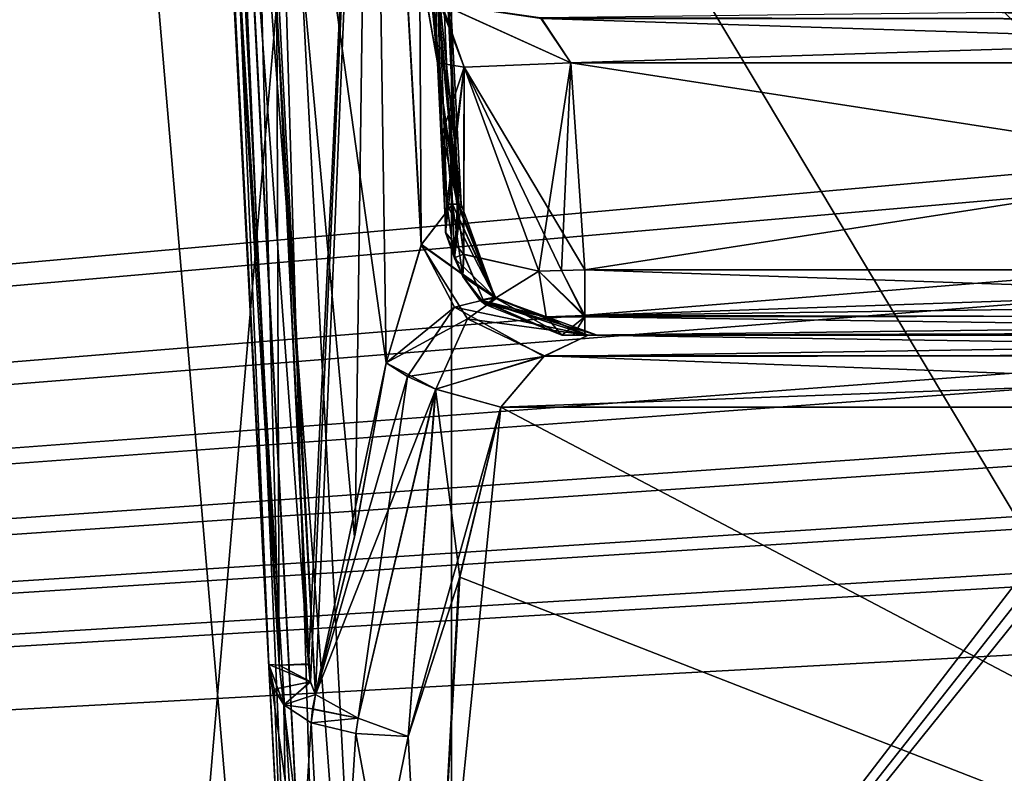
# Model space of a CAD drawing. Header units: inches. Extents: x -9.7 to 9.7, y -2.4 to 4.3.
# Tile 512 of 656: x -2.98 to -2.553, y -1.295 to -0.968. Entities that reach past the tile are written whole.
import ezdxf

# ---------------------------------------------------------------- set-up
doc = ezdxf.new("R2010")
doc.units = ezdxf.units.IN
doc.header["$LTSCALE"] = 101.851852
doc.header["$MEASUREMENT"] = 0
for name, color, linetype in [('231', 7, 'CONTINUOUS'), ('467', 7, 'CONTINUOUS'), ('5783', 7, 'CONTINUOUS'), ('5811', 7, 'CONTINUOUS'), ('5812', 7, 'CONTINUOUS'), ('5813', 7, 'CONTINUOUS'), ('5814', 7, 'CONTINUOUS'), ('5821', 7, 'CONTINUOUS'), ('5822', 7, 'CONTINUOUS'), ('5823', 7, 'CONTINUOUS'), ('5827', 7, 'CONTINUOUS'), ('5828', 7, 'CONTINUOUS'), ('5967', 7, 'CONTINUOUS'), ('5970', 7, 'CONTINUOUS'), ('5982', 7, 'CONTINUOUS'), ('5983', 7, 'CONTINUOUS'), ('5984', 7, 'CONTINUOUS'), ('5985', 7, 'CONTINUOUS'), ('5986', 7, 'CONTINUOUS'), ('5987', 7, 'CONTINUOUS'), ('5988', 7, 'CONTINUOUS'), ('5991', 7, 'CONTINUOUS'), ('5992', 7, 'CONTINUOUS'), ('6847', 7, 'CONTINUOUS'), ('6850', 7, 'CONTINUOUS'), ('6862', 7, 'CONTINUOUS'), ('6863', 7, 'CONTINUOUS'), ('6864', 7, 'CONTINUOUS'), ('6865', 7, 'CONTINUOUS'), ('759', 7, 'CONTINUOUS'), ('777', 7, 'CONTINUOUS'), ('778', 7, 'CONTINUOUS'), ('779', 7, 'CONTINUOUS'), ('780', 7, 'CONTINUOUS'), ('784', 7, 'CONTINUOUS'), ('785', 7, 'CONTINUOUS'), ('786', 7, 'CONTINUOUS'), ('787', 7, 'CONTINUOUS'), ('788', 7, 'CONTINUOUS'), ('789', 7, 'CONTINUOUS'), ('790', 7, 'CONTINUOUS'), ('794', 7, 'CONTINUOUS'), ('795', 7, 'CONTINUOUS'), ('798', 7, 'CONTINUOUS'), ('8370', 7, 'CONTINUOUS'), ('8384', 7, 'CONTINUOUS')]:
    doc.layers.add(name, color=color, linetype=linetype)

msp = doc.modelspace()

# ---------------------------------------------------------------- linework, layer by layer
at = {"layer": '231', "linetype": 'CONTINUOUS'}
for points in [[(-1.89693, -0.63817, -4.57874), (-8.57837, -1.57343, -4.62775), (-1.93722, -0.62134, -4.57786), (-1.89693, -0.63817, -4.57874)], [(-1.93722, -0.62134, -4.57786), (-8.57837, -1.57343, -4.62775), (-2.10307, -0.63817, -4.57874), (-1.93722, -0.62134, -4.57786)], [(-2.87743, -0.63817, -4.57874), (-8.57837, -1.57343, -4.62775), (-2.91772, -0.62134, -4.57786), (-2.87743, -0.63817, -4.57874)], [(-2.91772, -0.62134, -4.57786), (-8.57837, -1.57343, -4.62775), (-3.12257, -0.63817, -4.57874), (-2.91772, -0.62134, -4.57786)], [(8.57837, -1.57343, -4.62775), (-8.57837, -1.57343, -4.62775), (8.52935, -0.63817, -4.57874), (8.57837, -1.57343, -4.62775)], [(5.89693, -0.63817, -4.57874), (-8.57837, -1.57343, -4.62775), (5.12257, -0.63817, -4.57874), (5.89693, -0.63817, -4.57874)], [(-8.57837, -1.57343, -4.62775), (5.89693, -0.63817, -4.57874), (6.10307, -0.63817, -4.57874), (-8.57837, -1.57343, -4.62775)], [(5.12257, -0.63817, -4.57874), (-8.57837, -1.57343, -4.62775), (4.87743, -0.63817, -4.57874), (5.12257, -0.63817, -4.57874)], [(4.87743, -0.63817, -4.57874), (-8.57837, -1.57343, -4.62775), (4.10307, -0.63817, -4.57874), (4.87743, -0.63817, -4.57874)], [(4.10307, -0.63817, -4.57874), (-8.57837, -1.57343, -4.62775), (3.89693, -0.63817, -4.57874), (4.10307, -0.63817, -4.57874)], [(3.89693, -0.63817, -4.57874), (-8.57837, -1.57343, -4.62775), (3.12257, -0.63817, -4.57874), (3.89693, -0.63817, -4.57874)], [(3.12257, -0.63817, -4.57874), (-8.57837, -1.57343, -4.62775), (2.87743, -0.63817, -4.57874), (3.12257, -0.63817, -4.57874)], [(2.87743, -0.63817, -4.57874), (-8.57837, -1.57343, -4.62775), (2.10307, -0.63817, -4.57874), (2.87743, -0.63817, -4.57874)], [(2.10307, -0.63817, -4.57874), (-8.57837, -1.57343, -4.62775), (1.89693, -0.63817, -4.57874), (2.10307, -0.63817, -4.57874)], [(1.89693, -0.63817, -4.57874), (-8.57837, -1.57343, -4.62775), (-1.89693, -0.63817, -4.57874), (1.89693, -0.63817, -4.57874)], [(-2.10307, -0.63817, -4.57874), (-8.57837, -1.57343, -4.62775), (-2.87743, -0.63817, -4.57874), (-2.10307, -0.63817, -4.57874)], [(8.52935, -0.63817, -4.57874), (-8.57837, -1.57343, -4.62775), (7.12257, -0.63817, -4.57874), (8.52935, -0.63817, -4.57874)], [(7.12257, -0.63817, -4.57874), (-8.57837, -1.57343, -4.62775), (6.87743, -0.63817, -4.57874), (7.12257, -0.63817, -4.57874)], [(6.87743, -0.63817, -4.57874), (-8.57837, -1.57343, -4.62775), (6.10307, -0.63817, -4.57874), (6.87743, -0.63817, -4.57874)]]:
    msp.add_3dface(points, dxfattribs=at)
at = {"layer": '467', "linetype": 'CONTINUOUS'}
for points in [[(-8.57837, -1.57343, 4.62775), (8.57837, -1.57343, 4.62775), (-8.52935, -0.63817, 4.57874), (-8.57837, -1.57343, 4.62775)], [(-8.52935, -0.63817, 4.57874), (8.57837, -1.57343, 4.62775), (-7.12257, -0.63817, 4.57874), (-8.52935, -0.63817, 4.57874)], [(-7.12257, -0.63817, 4.57874), (8.57837, -1.57343, 4.62775), (-6.87743, -0.63817, 4.57874), (-7.12257, -0.63817, 4.57874)], [(-6.87743, -0.63817, 4.57874), (8.57837, -1.57343, 4.62775), (-6.10307, -0.63817, 4.57874), (-6.87743, -0.63817, 4.57874)], [(-6.10307, -0.63817, 4.57874), (8.57837, -1.57343, 4.62775), (-5.89693, -0.63817, 4.57874), (-6.10307, -0.63817, 4.57874)], [(-5.89693, -0.63817, 4.57874), (8.57837, -1.57343, 4.62775), (-5.12257, -0.63817, 4.57874), (-5.89693, -0.63817, 4.57874)], [(-5.12257, -0.63817, 4.57874), (8.57837, -1.57343, 4.62775), (-4.87743, -0.63817, 4.57874), (-5.12257, -0.63817, 4.57874)], [(-4.87743, -0.63817, 4.57874), (8.57837, -1.57343, 4.62775), (-4.10307, -0.63817, 4.57874), (-4.87743, -0.63817, 4.57874)], [(8.57837, -1.57343, 4.62775), (-3.89693, -0.63817, 4.57874), (-4.10307, -0.63817, 4.57874), (8.57837, -1.57343, 4.62775)], [(-3.89693, -0.63817, 4.57874), (8.57837, -1.57343, 4.62775), (-3.12257, -0.63817, 4.57874), (-3.89693, -0.63817, 4.57874)], [(-3.12257, -0.63817, 4.57874), (8.57837, -1.57343, 4.62775), (-2.87743, -0.63817, 4.57874), (-3.12257, -0.63817, 4.57874)], [(-2.87743, -0.63817, 4.57874), (8.57837, -1.57343, 4.62775), (-2.10307, -0.63817, 4.57874), (-2.87743, -0.63817, 4.57874)]]:
    msp.add_3dface(points, dxfattribs=at)
at = {"layer": '5783', "linetype": 'CONTINUOUS'}
for points in [[(-2.919, -0.355, 4.53392), (-2.90416, -0.6382, 4.4453), (-2.86172, -1.44788, 4.17846), (-2.919, -0.355, 4.53392)], [(-2.9021, -0.67738, 3.79138), (-2.919, -0.355, 4.53392), (-2.8722, -1.24804, 3.80555), (-2.9021, -0.67738, 3.79138)], [(-2.8722, -1.24804, 3.80555), (-2.919, -0.355, 4.53392), (-2.86302, -1.42314, 3.87629), (-2.8722, -1.24804, 3.80555)], [(-2.86302, -1.42314, 3.87629), (-2.919, -0.355, 4.53392), (-2.86302, -1.42314, 4.11653), (-2.86302, -1.42314, 3.87629)], [(-2.86302, -1.42314, 4.11653), (-2.919, -0.355, 4.53392), (-2.86172, -1.44788, 4.17846), (-2.86302, -1.42314, 4.11653)], [(-2.85514, -1.57343, 4.39629), (-2.85514, -1.57343, 4.20977), (-2.90416, -0.6382, 4.4453), (-2.85514, -1.57343, 4.39629)], [(-2.90416, -0.6382, 4.4453), (-2.85514, -1.57343, 4.20977), (-2.85855, -1.50847, 4.20637), (-2.90416, -0.6382, 4.4453)], [(-2.86172, -1.44788, 4.17846), (-2.90416, -0.6382, 4.4453), (-2.85855, -1.50847, 4.20637), (-2.86172, -1.44788, 4.17846)]]:
    msp.add_3dface(points, dxfattribs=at)
at = {"layer": '5811', "linetype": 'CONTINUOUS'}
for points in [[(-2.8722, -1.24804, 3.80555), (-2.86302, -1.42314, 3.87629), (-2.84479, -1.44233, 3.83907), (-2.8722, -1.24804, 3.80555)], [(-2.8722, -1.24804, 3.80555), (-2.84479, -1.44233, 3.83907), (-2.8657, -1.26548, 3.78548), (-2.8722, -1.24804, 3.80555)], [(-2.8657, -1.26548, 3.78548), (-2.84479, -1.44233, 3.83907), (-2.85382, -1.2734, 3.771), (-2.8657, -1.26548, 3.78548)], [(-2.85382, -1.2734, 3.771), (-2.84479, -1.44233, 3.83907), (-2.83438, -1.27792, 3.75899), (-2.85382, -1.2734, 3.771)], [(-2.84479, -1.44233, 3.83907), (-2.80278, -1.44873, 3.82319), (-2.83438, -1.27792, 3.75899), (-2.84479, -1.44233, 3.83907)], [(-2.83438, -1.27792, 3.75899), (-2.80278, -1.44873, 3.82319), (-2.81165, -1.27924, 3.75471), (-2.83438, -1.27792, 3.75899)]]:
    msp.add_3dface(points, dxfattribs=at)
at = {"layer": '5812', "linetype": 'CONTINUOUS'}
for points in [[(-2.78924, -1.21007, 3.72676), (-2.17772, -1.44873, 3.82319), (-2.77139, -1.13627, 3.69695), (-2.78924, -1.21007, 3.72676)], [(-2.77139, -1.13627, 3.69695), (-2.17772, -1.44873, 3.82319), (-2.16135, -1.13627, 3.69695), (-2.77139, -1.13627, 3.69695)], [(-2.81165, -1.27924, 3.75471), (-2.80278, -1.44873, 3.82319), (-2.78924, -1.21007, 3.72676), (-2.81165, -1.27924, 3.75471)], [(-2.80278, -1.44873, 3.82319), (-2.17772, -1.44873, 3.82319), (-2.78924, -1.21007, 3.72676), (-2.80278, -1.44873, 3.82319)]]:
    msp.add_3dface(points, dxfattribs=at)
at = {"layer": '5813', "linetype": 'CONTINUOUS'}
for points in [[(-2.81199, -1.12287, 3.70934), (-2.82123, -1.11693, 3.71932), (-2.85197, -1.2611, 3.76609), (-2.81199, -1.12287, 3.70934)], [(-2.85197, -1.2611, 3.76609), (-2.82123, -1.11693, 3.71932), (-2.83493, -1.1925, 3.74376), (-2.85197, -1.2611, 3.76609)], [(-2.83345, -1.27128, 3.75635), (-2.81199, -1.12287, 3.70934), (-2.85197, -1.2611, 3.76609), (-2.83345, -1.27128, 3.75635)], [(-2.79986, -1.12842, 3.70183), (-2.81199, -1.12287, 3.70934), (-2.83345, -1.27128, 3.75635), (-2.79986, -1.12842, 3.70183)], [(-2.81165, -1.27924, 3.75471), (-2.79986, -1.12842, 3.70183), (-2.83345, -1.27128, 3.75635), (-2.81165, -1.27924, 3.75471)], [(-2.81165, -1.27924, 3.75471), (-2.78924, -1.21007, 3.72676), (-2.79986, -1.12842, 3.70183), (-2.81165, -1.27924, 3.75471)], [(-2.78924, -1.21007, 3.72676), (-2.77139, -1.13627, 3.69695), (-2.79986, -1.12842, 3.70183), (-2.78924, -1.21007, 3.72676)]]:
    msp.add_3dface(points, dxfattribs=at)
at = {"layer": '5814', "linetype": 'CONTINUOUS'}
for points in [[(-2.83493, -1.1925, 3.74376), (-2.82123, -1.11693, 3.71932), (-2.8827, -0.67738, 3.75187), (-2.83493, -1.1925, 3.74376)], [(-2.8827, -0.67738, 3.75187), (-2.82123, -1.11693, 3.71932), (-2.82776, -0.67738, 3.6846), (-2.8827, -0.67738, 3.75187)], [(-2.85197, -1.2611, 3.76609), (-2.83493, -1.1925, 3.74376), (-2.8827, -0.67738, 3.75187), (-2.85197, -1.2611, 3.76609)], [(-2.86875, -0.96289, 3.75989), (-2.85197, -1.2611, 3.76609), (-2.8827, -0.67738, 3.75187), (-2.86875, -0.96289, 3.75989)], [(-2.82123, -1.11693, 3.71932), (-2.80587, -1.06556, 3.68577), (-2.82776, -0.67738, 3.6846), (-2.82123, -1.11693, 3.71932)], [(-2.7896, -1.04814, 3.61979), (-2.78867, -1.04814, 3.6), (-2.82776, -0.67738, 3.6846), (-2.7896, -1.04814, 3.61979)], [(-2.82776, -0.67738, 3.6846), (-2.78867, -1.04814, 3.6), (-2.8081, -0.67738, 3.6), (-2.82776, -0.67738, 3.6846)], [(-2.79238, -1.04814, 3.63941), (-2.7896, -1.04814, 3.61979), (-2.82776, -0.67738, 3.6846), (-2.79238, -1.04814, 3.63941)], [(-2.80587, -1.06556, 3.68577), (-2.79238, -1.04814, 3.63941), (-2.82776, -0.67738, 3.6846), (-2.80587, -1.06556, 3.68577)], [(-2.79887, -0.98664, 3.54659), (-2.80975, -0.92538, 3.52394), (-2.8081, -0.67738, 3.6), (-2.79887, -0.98664, 3.54659)], [(-2.7969, -1.01737, 3.54776), (-2.79887, -0.98664, 3.54659), (-2.8081, -0.67738, 3.6), (-2.7969, -1.01737, 3.54776)], [(-2.79494, -1.04814, 3.54893), (-2.7969, -1.01737, 3.54776), (-2.8081, -0.67738, 3.6), (-2.79494, -1.04814, 3.54893)], [(-2.79025, -1.04814, 3.57427), (-2.79494, -1.04814, 3.54893), (-2.8081, -0.67738, 3.6), (-2.79025, -1.04814, 3.57427)], [(-2.78867, -1.04814, 3.6), (-2.79025, -1.04814, 3.57427), (-2.8081, -0.67738, 3.6), (-2.78867, -1.04814, 3.6)], [(-2.85419, -1.25542, 3.76766), (-2.85197, -1.2611, 3.76609), (-2.86875, -0.96289, 3.75989), (-2.85419, -1.25542, 3.76766)], [(-2.85495, -1.24771, 3.76777), (-2.85419, -1.25542, 3.76766), (-2.86875, -0.96289, 3.75989), (-2.85495, -1.24771, 3.76777)]]:
    msp.add_3dface(points, dxfattribs=at)
at = {"layer": '5821', "linetype": 'CONTINUOUS'}
for points in [[(-2.9021, -0.67738, 3.79138), (-2.8722, -1.24804, 3.80555), (-2.90151, -0.67755, 3.78373), (-2.9021, -0.67738, 3.79138)], [(-2.90151, -0.67755, 3.78373), (-2.8722, -1.24804, 3.80555), (-2.86764, -1.24831, 3.78473), (-2.90151, -0.67755, 3.78373)], [(-2.89698, -0.67768, 3.76938), (-2.90151, -0.67755, 3.78373), (-2.86764, -1.24831, 3.78473), (-2.89698, -0.67768, 3.76938)], [(-2.85495, -1.24771, 3.76777), (-2.86875, -0.96289, 3.75989), (-2.89698, -0.67768, 3.76938), (-2.85495, -1.24771, 3.76777)], [(-2.85495, -1.24771, 3.76777), (-2.89698, -0.67768, 3.76938), (-2.86764, -1.24831, 3.78473), (-2.85495, -1.24771, 3.76777)]]:
    msp.add_3dface(points, dxfattribs=at)
at = {"layer": '5822', "linetype": 'CONTINUOUS'}
for points in [[(-2.8722, -1.24804, 3.80555), (-2.8657, -1.26548, 3.78548), (-2.86764, -1.24831, 3.78473), (-2.8722, -1.24804, 3.80555)], [(-2.85419, -1.25542, 3.76766), (-2.85495, -1.24771, 3.76777), (-2.86764, -1.24831, 3.78473), (-2.85419, -1.25542, 3.76766)], [(-2.8657, -1.26548, 3.78548), (-2.85419, -1.25542, 3.76766), (-2.86764, -1.24831, 3.78473), (-2.8657, -1.26548, 3.78548)], [(-2.8657, -1.26548, 3.78548), (-2.85197, -1.2611, 3.76609), (-2.85419, -1.25542, 3.76766), (-2.8657, -1.26548, 3.78548)], [(-2.8657, -1.26548, 3.78548), (-2.85382, -1.2734, 3.771), (-2.85197, -1.2611, 3.76609), (-2.8657, -1.26548, 3.78548)], [(-2.85197, -1.2611, 3.76609), (-2.85382, -1.2734, 3.771), (-2.85319, -1.26735, 3.76822), (-2.85197, -1.2611, 3.76609)]]:
    msp.add_3dface(points, dxfattribs=at)
at = {"layer": '5823', "linetype": 'CONTINUOUS'}
for points in [[(-2.83345, -1.27128, 3.75635), (-2.85197, -1.2611, 3.76609), (-2.85319, -1.26735, 3.76822), (-2.83345, -1.27128, 3.75635)], [(-2.85382, -1.2734, 3.771), (-2.83345, -1.27128, 3.75635), (-2.85319, -1.26735, 3.76822), (-2.85382, -1.2734, 3.771)], [(-2.85382, -1.2734, 3.771), (-2.83438, -1.27792, 3.75899), (-2.83345, -1.27128, 3.75635), (-2.85382, -1.2734, 3.771)], [(-2.83438, -1.27792, 3.75899), (-2.81165, -1.27924, 3.75471), (-2.83345, -1.27128, 3.75635), (-2.83438, -1.27792, 3.75899)]]:
    msp.add_3dface(points, dxfattribs=at)
at = {"layer": '5827', "linetype": 'CONTINUOUS'}
for points in [[(-2.80975, -0.92538, 3.52394), (-2.79887, -0.98664, 3.54659), (-2.78734, -0.98864, 3.4935), (-2.80975, -0.92538, 3.52394)], [(-2.79782, -0.96091, 3.48773), (-2.80975, -0.92538, 3.52394), (-2.78734, -0.98864, 3.4935), (-2.79782, -0.96091, 3.48773)], [(-2.75419, -0.96711, 3.46185), (-2.79782, -0.96091, 3.48773), (-2.74096, -0.98664, 3.4713), (-2.75419, -0.96711, 3.46185)], [(-2.74096, -0.98664, 3.4713), (-2.79782, -0.96091, 3.48773), (-2.78734, -0.98864, 3.4935), (-2.74096, -0.98664, 3.4713)]]:
    msp.add_3dface(points, dxfattribs=at)
at = {"layer": '5828', "linetype": 'CONTINUOUS'}
for points in [[(-2.15015, -0.96011, 3.44382), (-2.75419, -0.96711, 3.46185), (-2.15145, -0.96798, 3.4628), (-2.15015, -0.96011, 3.44382)], [(-2.75419, -0.96711, 3.46185), (-2.74096, -0.98664, 3.4713), (-2.15145, -0.96798, 3.4628), (-2.75419, -0.96711, 3.46185)], [(-2.15145, -0.96798, 3.4628), (-2.74096, -0.98664, 3.4713), (-2.15452, -0.98664, 3.4713), (-2.15145, -0.96798, 3.4628)]]:
    msp.add_3dface(points, dxfattribs=at)
at = {"layer": '5967', "linetype": 'CONTINUOUS'}
for points in [[(-2.85514, -1.57343, 4.39629), (-2.90416, -0.6382, 4.4453), (-2.89569, -0.63882, 4.46612), (-2.85514, -1.57343, 4.39629)], [(-2.89569, -0.63882, 4.46612), (-2.8742, -0.63817, 4.47526), (-2.84639, -1.57279, 4.41753), (-2.89569, -0.63882, 4.46612)], [(-2.85514, -1.57343, 4.39629), (-2.89569, -0.63882, 4.46612), (-2.84639, -1.57279, 4.41753), (-2.85514, -1.57343, 4.39629)], [(-2.84639, -1.57279, 4.41753), (-2.8742, -0.63817, 4.47526), (-2.82519, -1.57343, 4.42625), (-2.84639, -1.57279, 4.41753)]]:
    msp.add_3dface(points, dxfattribs=at)
at = {"layer": '5970', "linetype": 'CONTINUOUS'}
for points in [[(-2.29298, -1.22838, 4.44433), (-2.31449, -1.57343, 4.42625), (-2.8742, -0.63817, 4.47526), (-2.29298, -1.22838, 4.44433)], [(-2.8742, -0.63817, 4.47526), (-2.31449, -1.57343, 4.42625), (-2.82519, -1.57343, 4.42625), (-2.8742, -0.63817, 4.47526)], [(-2.2697, -0.88341, 4.46241), (-2.29298, -1.22838, 4.44433), (-2.8742, -0.63817, 4.47526), (-2.2697, -0.88341, 4.46241)]]:
    msp.add_3dface(points, dxfattribs=at)
at = {"layer": '5982', "linetype": 'CONTINUOUS'}
for points in [[(-2.15873, -1.11355, 3.67856), (-2.15774, -1.105, 3.65059), (-2.75276, -1.11417, 3.67944), (-2.15873, -1.11355, 3.67856)], [(-2.15774, -1.105, 3.65059), (-2.73352, -1.105, 3.65059), (-2.75276, -1.11417, 3.67944), (-2.15774, -1.105, 3.65059)], [(-2.77139, -1.13627, 3.69695), (-2.16135, -1.13627, 3.69695), (-2.15873, -1.11355, 3.67856), (-2.77139, -1.13627, 3.69695)], [(-2.77139, -1.13627, 3.69695), (-2.15873, -1.11355, 3.67856), (-2.75276, -1.11417, 3.67944), (-2.77139, -1.13627, 3.69695)]]:
    msp.add_3dface(points, dxfattribs=at)
at = {"layer": '5983', "linetype": 'CONTINUOUS'}
for points in [[(-2.74494, -1.105, 3.5077), (-2.72963, -1.105, 3.57837), (-2.74, -1.105, 3.5064), (-2.74494, -1.105, 3.5077)], [(-2.74, -1.105, 3.5064), (-2.72963, -1.105, 3.57837), (-2.7349, -1.105, 3.50597), (-2.74, -1.105, 3.5064)], [(-2.72963, -1.105, 3.57837), (-2.15774, -1.105, 3.65059), (-2.7349, -1.105, 3.50597), (-2.72963, -1.105, 3.57837)], [(-2.7349, -1.105, 3.50597), (-2.15774, -1.105, 3.65059), (-2.15774, -1.105, 3.50597), (-2.7349, -1.105, 3.50597)], [(-2.73352, -1.105, 3.65059), (-2.15774, -1.105, 3.65059), (-2.72963, -1.105, 3.57837), (-2.73352, -1.105, 3.65059)]]:
    msp.add_3dface(points, dxfattribs=at)
at = {"layer": '5984', "linetype": 'CONTINUOUS'}
for points in [[(-2.79494, -1.04814, 3.54893), (-2.79025, -1.04814, 3.57427), (-2.77409, -1.08852, 3.64289), (-2.79494, -1.04814, 3.54893)], [(-2.79149, -1.0715, 3.53842), (-2.79494, -1.04814, 3.54893), (-2.77409, -1.08852, 3.64289), (-2.79149, -1.0715, 3.53842)], [(-2.7896, -1.04814, 3.61979), (-2.79238, -1.04814, 3.63941), (-2.77409, -1.08852, 3.64289), (-2.7896, -1.04814, 3.61979)], [(-2.79025, -1.04814, 3.57427), (-2.78867, -1.04814, 3.6), (-2.77409, -1.08852, 3.64289), (-2.79025, -1.04814, 3.57427)], [(-2.78867, -1.04814, 3.6), (-2.7896, -1.04814, 3.61979), (-2.77409, -1.08852, 3.64289), (-2.78867, -1.04814, 3.6)], [(-2.78792, -1.07943, 3.53401), (-2.79149, -1.0715, 3.53842), (-2.77409, -1.08852, 3.64289), (-2.78792, -1.07943, 3.53401)], [(-2.78049, -1.08976, 3.52713), (-2.78792, -1.07943, 3.53401), (-2.77409, -1.08852, 3.64289), (-2.78049, -1.08976, 3.52713)], [(-2.73352, -1.105, 3.65059), (-2.78049, -1.08976, 3.52713), (-2.77409, -1.08852, 3.64289), (-2.73352, -1.105, 3.65059)], [(-2.73352, -1.105, 3.65059), (-2.72963, -1.105, 3.57837), (-2.78049, -1.08976, 3.52713), (-2.73352, -1.105, 3.65059)], [(-2.72963, -1.105, 3.57837), (-2.74494, -1.105, 3.5077), (-2.78049, -1.08976, 3.52713), (-2.72963, -1.105, 3.57837)]]:
    msp.add_3dface(points, dxfattribs=at)
at = {"layer": '5985', "linetype": 'CONTINUOUS'}
for points in [[(-2.79494, -1.04814, 3.54893), (-2.79149, -1.0715, 3.53842), (-2.79529, -1.06051, 3.52646), (-2.79494, -1.04814, 3.54893)], [(-2.79149, -1.0715, 3.53842), (-2.78792, -1.07943, 3.53401), (-2.79529, -1.06051, 3.52646), (-2.79149, -1.0715, 3.53842)], [(-2.79529, -1.06051, 3.52646), (-2.78792, -1.07943, 3.53401), (-2.78756, -1.06991, 3.50612), (-2.79529, -1.06051, 3.52646)], [(-2.78792, -1.07943, 3.53401), (-2.77818, -1.09164, 3.50823), (-2.78756, -1.06991, 3.50612), (-2.78792, -1.07943, 3.53401)], [(-2.77818, -1.09164, 3.50823), (-2.75495, -1.07714, 3.4795), (-2.78756, -1.06991, 3.50612), (-2.77818, -1.09164, 3.50823)], [(-2.77818, -1.09164, 3.50823), (-2.75178, -1.09696, 3.48843), (-2.75495, -1.07714, 3.4795), (-2.77818, -1.09164, 3.50823)], [(-2.78792, -1.07943, 3.53401), (-2.78049, -1.08976, 3.52713), (-2.77818, -1.09164, 3.50823), (-2.78792, -1.07943, 3.53401)], [(-2.78049, -1.08976, 3.52713), (-2.74494, -1.105, 3.5077), (-2.77818, -1.09164, 3.50823), (-2.78049, -1.08976, 3.52713)], [(-2.77818, -1.09164, 3.50823), (-2.74494, -1.105, 3.5077), (-2.75178, -1.09696, 3.48843), (-2.77818, -1.09164, 3.50823)]]:
    msp.add_3dface(points, dxfattribs=at)
at = {"layer": '5986', "linetype": 'CONTINUOUS'}
for points in [[(-2.74508, -1.07688, 3.4769), (-2.75495, -1.07714, 3.4795), (-2.7349, -1.09647, 3.48502), (-2.74508, -1.07688, 3.4769)], [(-2.75495, -1.07714, 3.4795), (-2.75178, -1.09696, 3.48843), (-2.7349, -1.09647, 3.48502), (-2.75495, -1.07714, 3.4795)], [(-2.7349, -1.07657, 3.47601), (-2.74508, -1.07688, 3.4769), (-2.7349, -1.09647, 3.48502), (-2.7349, -1.07657, 3.47601)], [(-2.75178, -1.09696, 3.48843), (-2.7349, -1.105, 3.50597), (-2.7349, -1.09647, 3.48502), (-2.75178, -1.09696, 3.48843)], [(-2.74494, -1.105, 3.5077), (-2.7349, -1.105, 3.50597), (-2.75178, -1.09696, 3.48843), (-2.74494, -1.105, 3.5077)], [(-2.74494, -1.105, 3.5077), (-2.74, -1.105, 3.5064), (-2.7349, -1.105, 3.50597), (-2.74494, -1.105, 3.5077)]]:
    msp.add_3dface(points, dxfattribs=at)
at = {"layer": '5987', "linetype": 'CONTINUOUS'}
for points in [[(-2.79887, -0.98664, 3.54659), (-2.7969, -1.01737, 3.54776), (-2.79529, -1.06051, 3.52646), (-2.79887, -0.98664, 3.54659)], [(-2.78734, -0.98864, 3.4935), (-2.79887, -0.98664, 3.54659), (-2.78756, -1.06991, 3.50612), (-2.78734, -0.98864, 3.4935)], [(-2.79887, -0.98664, 3.54659), (-2.79529, -1.06051, 3.52646), (-2.78756, -1.06991, 3.50612), (-2.79887, -0.98664, 3.54659)], [(-2.74096, -0.98664, 3.4713), (-2.78734, -0.98864, 3.4935), (-2.7349, -1.07657, 3.47601), (-2.74096, -0.98664, 3.4713)], [(-2.75495, -1.07714, 3.4795), (-2.78734, -0.98864, 3.4935), (-2.78756, -1.06991, 3.50612), (-2.75495, -1.07714, 3.4795)], [(-2.78734, -0.98864, 3.4935), (-2.75495, -1.07714, 3.4795), (-2.74508, -1.07688, 3.4769), (-2.78734, -0.98864, 3.4935)], [(-2.78734, -0.98864, 3.4935), (-2.74508, -1.07688, 3.4769), (-2.7349, -1.07657, 3.47601), (-2.78734, -0.98864, 3.4935)], [(-2.7969, -1.01737, 3.54776), (-2.79494, -1.04814, 3.54893), (-2.79529, -1.06051, 3.52646), (-2.7969, -1.01737, 3.54776)]]:
    msp.add_3dface(points, dxfattribs=at)
at = {"layer": '5988', "linetype": 'CONTINUOUS'}
for points in [[(-2.15452, -0.98664, 3.4713), (-2.74096, -0.98664, 3.4713), (-2.15923, -1.07657, 3.47601), (-2.15452, -0.98664, 3.4713)], [(-2.74096, -0.98664, 3.4713), (-2.7349, -1.07657, 3.47601), (-2.15923, -1.07657, 3.47601), (-2.74096, -0.98664, 3.4713)]]:
    msp.add_3dface(points, dxfattribs=at)
at = {"layer": '5991', "linetype": 'CONTINUOUS'}
for points in [[(-2.7349, -1.07657, 3.47601), (-2.7349, -1.09647, 3.48502), (-2.15923, -1.07657, 3.47601), (-2.7349, -1.07657, 3.47601)], [(-2.15923, -1.07657, 3.47601), (-2.7349, -1.09647, 3.48502), (-2.14303, -1.08818, 3.47902), (-2.15923, -1.07657, 3.47601)], [(-2.7349, -1.09647, 3.48502), (-2.1287, -1.0975, 3.48613), (-2.14303, -1.08818, 3.47902), (-2.7349, -1.09647, 3.48502)], [(-2.7349, -1.09647, 3.48502), (-2.7349, -1.105, 3.50597), (-2.1287, -1.0975, 3.48613), (-2.7349, -1.09647, 3.48502)], [(-2.1287, -1.0975, 3.48613), (-2.7349, -1.105, 3.50597), (-2.14247, -1.10302, 3.49526), (-2.1287, -1.0975, 3.48613)], [(-2.7349, -1.105, 3.50597), (-2.15774, -1.105, 3.50597), (-2.14247, -1.10302, 3.49526), (-2.7349, -1.105, 3.50597)]]:
    msp.add_3dface(points, dxfattribs=at)
at = {"layer": '5992', "linetype": 'CONTINUOUS'}
for points in [[(-2.79238, -1.04814, 3.63941), (-2.80587, -1.06556, 3.68577), (-2.77409, -1.08852, 3.64289), (-2.79238, -1.04814, 3.63941)], [(-2.80587, -1.06556, 3.68577), (-2.82123, -1.11693, 3.71932), (-2.79155, -1.09279, 3.67758), (-2.80587, -1.06556, 3.68577)], [(-2.77409, -1.08852, 3.64289), (-2.80587, -1.06556, 3.68577), (-2.79155, -1.09279, 3.67758), (-2.77409, -1.08852, 3.64289)], [(-2.73352, -1.105, 3.65059), (-2.77409, -1.08852, 3.64289), (-2.79155, -1.09279, 3.67758), (-2.73352, -1.105, 3.65059)], [(-2.82123, -1.11693, 3.71932), (-2.81199, -1.12287, 3.70934), (-2.79155, -1.09279, 3.67758), (-2.82123, -1.11693, 3.71932)], [(-2.81199, -1.12287, 3.70934), (-2.75276, -1.11417, 3.67944), (-2.79155, -1.09279, 3.67758), (-2.81199, -1.12287, 3.70934)], [(-2.75276, -1.11417, 3.67944), (-2.73352, -1.105, 3.65059), (-2.79155, -1.09279, 3.67758), (-2.75276, -1.11417, 3.67944)], [(-2.81199, -1.12287, 3.70934), (-2.79986, -1.12842, 3.70183), (-2.75276, -1.11417, 3.67944), (-2.81199, -1.12287, 3.70934)], [(-2.79986, -1.12842, 3.70183), (-2.77139, -1.13627, 3.69695), (-2.75276, -1.11417, 3.67944), (-2.79986, -1.12842, 3.70183)]]:
    msp.add_3dface(points, dxfattribs=at)
at = {"layer": '6847', "linetype": 'CONTINUOUS'}
for points in [[(-2.9036, -0.64885, -3.7827), (-2.85514, -1.57343, -4.39629), (-2.90416, -0.6382, -4.4453), (-2.9036, -0.64885, -3.7827)], [(-2.86172, -1.44788, -4.17846), (-2.85514, -1.57343, -4.39629), (-2.9036, -0.64885, -3.7827), (-2.86172, -1.44788, -4.17846)], [(-2.86302, -1.42314, -4.11653), (-2.86172, -1.44788, -4.17846), (-2.9036, -0.64885, -3.7827), (-2.86302, -1.42314, -4.11653)], [(-2.9021, -0.67738, -3.79138), (-2.86302, -1.42314, -4.11653), (-2.9036, -0.64885, -3.7827), (-2.9021, -0.67738, -3.79138)], [(-2.86302, -1.42314, -3.87629), (-2.86302, -1.42314, -4.11653), (-2.9021, -0.67738, -3.79138), (-2.86302, -1.42314, -3.87629)], [(-2.8722, -1.24804, -3.80555), (-2.86302, -1.42314, -3.87629), (-2.9021, -0.67738, -3.79138), (-2.8722, -1.24804, -3.80555)]]:
    msp.add_3dface(points, dxfattribs=at)
at = {"layer": '6850', "linetype": 'CONTINUOUS'}
for points in [[(-2.90416, -0.6382, -4.4453), (-2.85514, -1.57343, -4.39629), (-2.84643, -1.57279, -4.41749), (-2.90416, -0.6382, -4.4453)], [(-2.90416, -0.6382, -4.4453), (-2.84643, -1.57279, -4.41749), (-2.89533, -0.63882, -4.46648), (-2.90416, -0.6382, -4.4453)], [(-2.82519, -1.57343, -4.42625), (-2.8742, -0.63817, -4.47526), (-2.89533, -0.63882, -4.46648), (-2.82519, -1.57343, -4.42625)], [(-2.84643, -1.57279, -4.41749), (-2.82519, -1.57343, -4.42625), (-2.89533, -0.63882, -4.46648), (-2.84643, -1.57279, -4.41749)]]:
    msp.add_3dface(points, dxfattribs=at)
at = {"layer": '6862', "linetype": 'CONTINUOUS'}
for points in [[(-2.86302, -1.42314, -3.87629), (-2.8722, -1.24804, -3.80555), (-2.86983, -1.25866, -3.79411), (-2.86302, -1.42314, -3.87629)], [(-2.86565, -1.26559, -3.78543), (-2.86302, -1.42314, -3.87629), (-2.86983, -1.25866, -3.79411), (-2.86565, -1.26559, -3.78543)], [(-2.85383, -1.2734, -3.77102), (-2.86302, -1.42314, -3.87629), (-2.86565, -1.26559, -3.78543), (-2.85383, -1.2734, -3.77102)], [(-2.84478, -1.44234, -3.83906), (-2.86302, -1.42314, -3.87629), (-2.85383, -1.2734, -3.77102), (-2.84478, -1.44234, -3.83906)], [(-2.83441, -1.27791, -3.759), (-2.84478, -1.44234, -3.83906), (-2.85383, -1.2734, -3.77102), (-2.83441, -1.27791, -3.759)], [(-2.81165, -1.27925, -3.75471), (-2.84478, -1.44234, -3.83906), (-2.83441, -1.27791, -3.759), (-2.81165, -1.27925, -3.75471)], [(-2.81165, -1.27925, -3.75471), (-2.80278, -1.44873, -3.82319), (-2.84478, -1.44234, -3.83906), (-2.81165, -1.27925, -3.75471)]]:
    msp.add_3dface(points, dxfattribs=at)
at = {"layer": '6863', "linetype": 'CONTINUOUS'}
for points in [[(-2.85197, -1.2611, -3.76609), (-2.83345, -1.27128, -3.75635), (-2.85323, -1.26732, -3.76826), (-2.85197, -1.2611, -3.76609)], [(-2.83345, -1.27128, -3.75635), (-2.85383, -1.2734, -3.77102), (-2.85323, -1.26732, -3.76826), (-2.83345, -1.27128, -3.75635)], [(-2.83345, -1.27128, -3.75635), (-2.83441, -1.27791, -3.759), (-2.85383, -1.2734, -3.77102), (-2.83345, -1.27128, -3.75635)], [(-2.83345, -1.27128, -3.75635), (-2.81165, -1.27925, -3.75471), (-2.83441, -1.27791, -3.759), (-2.83345, -1.27128, -3.75635)]]:
    msp.add_3dface(points, dxfattribs=at)
at = {"layer": '6864', "linetype": 'CONTINUOUS'}
for points in [[(-2.8722, -1.24804, -3.80555), (-2.85416, -1.2556, -3.76764), (-2.86983, -1.25866, -3.79411), (-2.8722, -1.24804, -3.80555)], [(-2.85416, -1.2556, -3.76764), (-2.8722, -1.24804, -3.80555), (-2.86771, -1.2483, -3.78489), (-2.85416, -1.2556, -3.76764)], [(-2.85493, -1.24804, -3.76778), (-2.85416, -1.2556, -3.76764), (-2.86771, -1.2483, -3.78489), (-2.85493, -1.24804, -3.76778)], [(-2.85416, -1.2556, -3.76764), (-2.86565, -1.26559, -3.78543), (-2.86983, -1.25866, -3.79411), (-2.85416, -1.2556, -3.76764)], [(-2.85416, -1.2556, -3.76764), (-2.85197, -1.2611, -3.76609), (-2.86565, -1.26559, -3.78543), (-2.85416, -1.2556, -3.76764)], [(-2.86565, -1.26559, -3.78543), (-2.85197, -1.2611, -3.76609), (-2.85323, -1.26732, -3.76826), (-2.86565, -1.26559, -3.78543)], [(-2.85383, -1.2734, -3.77102), (-2.86565, -1.26559, -3.78543), (-2.85323, -1.26732, -3.76826), (-2.85383, -1.2734, -3.77102)]]:
    msp.add_3dface(points, dxfattribs=at)
at = {"layer": '6865', "linetype": 'CONTINUOUS'}
for points in [[(-2.8722, -1.24804, -3.80555), (-2.9021, -0.67738, -3.79138), (-2.90149, -0.67755, -3.78373), (-2.8722, -1.24804, -3.80555)], [(-2.89697, -0.67768, -3.76938), (-2.8722, -1.24804, -3.80555), (-2.90149, -0.67755, -3.78373), (-2.89697, -0.67768, -3.76938)], [(-2.8827, -0.67738, -3.75187), (-2.86771, -1.2483, -3.78489), (-2.89697, -0.67768, -3.76938), (-2.8827, -0.67738, -3.75187)], [(-2.86771, -1.2483, -3.78489), (-2.8722, -1.24804, -3.80555), (-2.89697, -0.67768, -3.76938), (-2.86771, -1.2483, -3.78489)], [(-2.8827, -0.67738, -3.75187), (-2.86875, -0.96296, -3.75989), (-2.86771, -1.2483, -3.78489), (-2.8827, -0.67738, -3.75187)], [(-2.85493, -1.24804, -3.76778), (-2.86771, -1.2483, -3.78489), (-2.86875, -0.96296, -3.75989), (-2.85493, -1.24804, -3.76778)]]:
    msp.add_3dface(points, dxfattribs=at)
at = {"layer": '759', "linetype": 'CONTINUOUS'}
for points in [[(-2.82519, -1.57343, -4.42625), (-2.1063, -0.63817, -4.47526), (-2.8742, -0.63817, -4.47526), (-2.82519, -1.57343, -4.42625)], [(-2.24993, -0.84341, -4.46451), (-2.1063, -0.63817, -4.47526), (-2.82519, -1.57343, -4.42625), (-2.24993, -0.84341, -4.46451)], [(-2.26973, -0.88351, -4.4624), (-2.24993, -0.84341, -4.46451), (-2.82519, -1.57343, -4.42625), (-2.26973, -0.88351, -4.4624)], [(-2.26973, -0.88351, -4.4624), (-2.82519, -1.57343, -4.42625), (-2.29295, -1.22837, -4.44433), (-2.26973, -0.88351, -4.4624)], [(-2.82519, -1.57343, -4.42625), (-2.31451, -1.57343, -4.42625), (-2.29295, -1.22837, -4.44433), (-2.82519, -1.57343, -4.42625)]]:
    msp.add_3dface(points, dxfattribs=at)
at = {"layer": '777', "linetype": 'CONTINUOUS'}
for points in [[(-2.17772, -1.44873, -3.82319), (-2.80278, -1.44873, -3.82319), (-2.77139, -1.13627, -3.69695), (-2.17772, -1.44873, -3.82319)], [(-2.77139, -1.13627, -3.69695), (-2.80278, -1.44873, -3.82319), (-2.78963, -1.21142, -3.72731), (-2.77139, -1.13627, -3.69695)], [(-2.17772, -1.44873, -3.82319), (-2.77139, -1.13627, -3.69695), (-2.16135, -1.13627, -3.69695), (-2.17772, -1.44873, -3.82319)], [(-2.78963, -1.21142, -3.72731), (-2.80278, -1.44873, -3.82319), (-2.81165, -1.27925, -3.75471), (-2.78963, -1.21142, -3.72731)]]:
    msp.add_3dface(points, dxfattribs=at)
at = {"layer": '778', "linetype": 'CONTINUOUS'}
for points in [[(-2.82123, -1.11693, -3.71932), (-2.79967, -1.12849, -3.70174), (-2.85197, -1.2611, -3.76609), (-2.82123, -1.11693, -3.71932)], [(-2.83466, -1.19123, -3.74334), (-2.82123, -1.11693, -3.71932), (-2.85197, -1.2611, -3.76609), (-2.83466, -1.19123, -3.74334)], [(-2.85197, -1.2611, -3.76609), (-2.79967, -1.12849, -3.70174), (-2.83345, -1.27128, -3.75635), (-2.85197, -1.2611, -3.76609)], [(-2.79967, -1.12849, -3.70174), (-2.81165, -1.27925, -3.75471), (-2.83345, -1.27128, -3.75635), (-2.79967, -1.12849, -3.70174)], [(-2.77139, -1.13627, -3.69695), (-2.81165, -1.27925, -3.75471), (-2.79967, -1.12849, -3.70174), (-2.77139, -1.13627, -3.69695)], [(-2.77139, -1.13627, -3.69695), (-2.78963, -1.21142, -3.72731), (-2.81165, -1.27925, -3.75471), (-2.77139, -1.13627, -3.69695)]]:
    msp.add_3dface(points, dxfattribs=at)
at = {"layer": '779', "linetype": 'CONTINUOUS'}
for points in [[(-2.80597, -1.06577, -3.68603), (-2.79238, -1.04814, -3.63941), (-2.77348, -1.08911, -3.643), (-2.80597, -1.06577, -3.68603)], [(-2.82123, -1.11693, -3.71932), (-2.80597, -1.06577, -3.68603), (-2.78597, -1.09791, -3.67633), (-2.82123, -1.11693, -3.71932)], [(-2.78597, -1.09791, -3.67633), (-2.80597, -1.06577, -3.68603), (-2.77348, -1.08911, -3.643), (-2.78597, -1.09791, -3.67633)], [(-2.73352, -1.105, -3.65059), (-2.78597, -1.09791, -3.67633), (-2.77348, -1.08911, -3.643), (-2.73352, -1.105, -3.65059)], [(-2.79967, -1.12849, -3.70174), (-2.82123, -1.11693, -3.71932), (-2.78597, -1.09791, -3.67633), (-2.79967, -1.12849, -3.70174)], [(-2.79967, -1.12849, -3.70174), (-2.78597, -1.09791, -3.67633), (-2.75252, -1.11395, -3.67913), (-2.79967, -1.12849, -3.70174)], [(-2.75252, -1.11395, -3.67913), (-2.78597, -1.09791, -3.67633), (-2.73352, -1.105, -3.65059), (-2.75252, -1.11395, -3.67913)], [(-2.77139, -1.13627, -3.69695), (-2.79967, -1.12849, -3.70174), (-2.75252, -1.11395, -3.67913), (-2.77139, -1.13627, -3.69695)]]:
    msp.add_3dface(points, dxfattribs=at)
at = {"layer": '780', "linetype": 'CONTINUOUS'}
for points in [[(-2.86875, -0.96296, -3.75989), (-2.82776, -0.67738, -3.6846), (-2.85493, -1.24804, -3.76778), (-2.86875, -0.96296, -3.75989)], [(-2.85493, -1.24804, -3.76778), (-2.82776, -0.67738, -3.6846), (-2.85416, -1.2556, -3.76764), (-2.85493, -1.24804, -3.76778)], [(-2.82776, -0.67738, -3.6846), (-2.85197, -1.2611, -3.76609), (-2.85416, -1.2556, -3.76764), (-2.82776, -0.67738, -3.6846)], [(-2.83466, -1.19123, -3.74334), (-2.85197, -1.2611, -3.76609), (-2.82776, -0.67738, -3.6846), (-2.83466, -1.19123, -3.74334)], [(-2.82123, -1.11693, -3.71932), (-2.83466, -1.19123, -3.74334), (-2.82776, -0.67738, -3.6846), (-2.82123, -1.11693, -3.71932)], [(-2.80597, -1.06577, -3.68603), (-2.82123, -1.11693, -3.71932), (-2.82776, -0.67738, -3.6846), (-2.80597, -1.06577, -3.68603)], [(-2.8081, -0.67738, -3.6), (-2.80597, -1.06577, -3.68603), (-2.82776, -0.67738, -3.6846), (-2.8081, -0.67738, -3.6)], [(-2.8081, -0.67738, -3.6), (-2.82776, -0.67738, -3.5154), (-2.78867, -1.04814, -3.6), (-2.8081, -0.67738, -3.6)], [(-2.78867, -1.04814, -3.6), (-2.82776, -0.67738, -3.5154), (-2.79025, -1.04814, -3.57427), (-2.78867, -1.04814, -3.6)], [(-2.79025, -1.04814, -3.57427), (-2.82776, -0.67738, -3.5154), (-2.79887, -0.98664, -3.54659), (-2.79025, -1.04814, -3.57427)], [(-2.79887, -0.98664, -3.54659), (-2.82776, -0.67738, -3.5154), (-2.80947, -0.92609, -3.52454), (-2.79887, -0.98664, -3.54659)], [(-2.79238, -1.04814, -3.63941), (-2.80597, -1.06577, -3.68603), (-2.8081, -0.67738, -3.6), (-2.79238, -1.04814, -3.63941)], [(-2.79238, -1.04814, -3.63941), (-2.8081, -0.67738, -3.6), (-2.7896, -1.04814, -3.61979), (-2.79238, -1.04814, -3.63941)], [(-2.7896, -1.04814, -3.61979), (-2.8081, -0.67738, -3.6), (-2.78867, -1.04814, -3.6), (-2.7896, -1.04814, -3.61979)], [(-2.7969, -1.01737, -3.54776), (-2.79025, -1.04814, -3.57427), (-2.79887, -0.98664, -3.54659), (-2.7969, -1.01737, -3.54776)], [(-2.79494, -1.04814, -3.54892), (-2.79025, -1.04814, -3.57427), (-2.7969, -1.01737, -3.54776), (-2.79494, -1.04814, -3.54892)]]:
    msp.add_3dface(points, dxfattribs=at)
at = {"layer": '784', "linetype": 'CONTINUOUS'}
for points in [[(-2.79887, -0.98664, -3.54659), (-2.80947, -0.92609, -3.52454), (-2.78734, -0.98864, -3.4935), (-2.79887, -0.98664, -3.54659)], [(-2.80947, -0.92609, -3.52454), (-2.79785, -0.96089, -3.48776), (-2.78734, -0.98864, -3.4935), (-2.80947, -0.92609, -3.52454)], [(-2.79785, -0.96089, -3.48776), (-2.75377, -0.96737, -3.46215), (-2.74096, -0.98664, -3.4713), (-2.79785, -0.96089, -3.48776)], [(-2.78734, -0.98864, -3.4935), (-2.79785, -0.96089, -3.48776), (-2.74096, -0.98664, -3.4713), (-2.78734, -0.98864, -3.4935)]]:
    msp.add_3dface(points, dxfattribs=at)
at = {"layer": '785', "linetype": 'CONTINUOUS'}
for points in [[(-2.7969, -1.01737, -3.54776), (-2.79887, -0.98664, -3.54659), (-2.78734, -0.98864, -3.4935), (-2.7969, -1.01737, -3.54776)], [(-2.78734, -0.98864, -3.4935), (-2.74096, -0.98664, -3.4713), (-2.75495, -1.07714, -3.4795), (-2.78734, -0.98864, -3.4935)], [(-2.75495, -1.07714, -3.4795), (-2.74096, -0.98664, -3.4713), (-2.74509, -1.07688, -3.4769), (-2.75495, -1.07714, -3.4795)], [(-2.74509, -1.07688, -3.4769), (-2.74096, -0.98664, -3.4713), (-2.7349, -1.07657, -3.47601), (-2.74509, -1.07688, -3.4769)], [(-2.79494, -1.04814, -3.54892), (-2.7969, -1.01737, -3.54776), (-2.78734, -0.98864, -3.4935), (-2.79494, -1.04814, -3.54892)], [(-2.79494, -1.04814, -3.54892), (-2.78734, -0.98864, -3.4935), (-2.79539, -1.06031, -3.52711), (-2.79494, -1.04814, -3.54892)], [(-2.79539, -1.06031, -3.52711), (-2.78734, -0.98864, -3.4935), (-2.78769, -1.06975, -3.50633), (-2.79539, -1.06031, -3.52711)], [(-2.78769, -1.06975, -3.50633), (-2.78734, -0.98864, -3.4935), (-2.75495, -1.07714, -3.4795), (-2.78769, -1.06975, -3.50633)]]:
    msp.add_3dface(points, dxfattribs=at)
at = {"layer": '786', "linetype": 'CONTINUOUS'}
for points in [[(-2.79494, -1.04814, -3.54892), (-2.79539, -1.06031, -3.52711), (-2.79153, -1.07139, -3.53847), (-2.79494, -1.04814, -3.54892)], [(-2.79539, -1.06031, -3.52711), (-2.78769, -1.06975, -3.50633), (-2.79153, -1.07139, -3.53847), (-2.79539, -1.06031, -3.52711)], [(-2.78769, -1.06975, -3.50633), (-2.78792, -1.07943, -3.53402), (-2.79153, -1.07139, -3.53847), (-2.78769, -1.06975, -3.50633)], [(-2.78769, -1.06975, -3.50633), (-2.77819, -1.09164, -3.50824), (-2.78792, -1.07943, -3.53402), (-2.78769, -1.06975, -3.50633)], [(-2.78769, -1.06975, -3.50633), (-2.75495, -1.07714, -3.4795), (-2.77819, -1.09164, -3.50824), (-2.78769, -1.06975, -3.50633)], [(-2.75495, -1.07714, -3.4795), (-2.75178, -1.09696, -3.48843), (-2.77819, -1.09164, -3.50824), (-2.75495, -1.07714, -3.4795)], [(-2.78792, -1.07943, -3.53402), (-2.77819, -1.09164, -3.50824), (-2.78061, -1.08963, -3.52723), (-2.78792, -1.07943, -3.53402)], [(-2.75178, -1.09696, -3.48843), (-2.74494, -1.105, -3.5077), (-2.78061, -1.08963, -3.52723), (-2.75178, -1.09696, -3.48843)], [(-2.77819, -1.09164, -3.50824), (-2.75178, -1.09696, -3.48843), (-2.78061, -1.08963, -3.52723), (-2.77819, -1.09164, -3.50824)]]:
    msp.add_3dface(points, dxfattribs=at)
at = {"layer": '787', "linetype": 'CONTINUOUS'}
for points in [[(-2.75495, -1.07714, -3.4795), (-2.74509, -1.07688, -3.4769), (-2.7349, -1.09705, -3.48562), (-2.75495, -1.07714, -3.4795)], [(-2.75178, -1.09696, -3.48843), (-2.75495, -1.07714, -3.4795), (-2.7349, -1.09705, -3.48562), (-2.75178, -1.09696, -3.48843)], [(-2.74509, -1.07688, -3.4769), (-2.7349, -1.07657, -3.47601), (-2.7349, -1.09705, -3.48562), (-2.74509, -1.07688, -3.4769)], [(-2.74494, -1.105, -3.5077), (-2.75178, -1.09696, -3.48843), (-2.7349, -1.09705, -3.48562), (-2.74494, -1.105, -3.5077)], [(-2.74494, -1.105, -3.5077), (-2.7349, -1.09705, -3.48562), (-2.74001, -1.105, -3.50641), (-2.74494, -1.105, -3.5077)], [(-2.7349, -1.09705, -3.48562), (-2.73493, -1.105, -3.50597), (-2.74001, -1.105, -3.50641), (-2.7349, -1.09705, -3.48562)]]:
    msp.add_3dface(points, dxfattribs=at)
at = {"layer": '788', "linetype": 'CONTINUOUS'}
for points in [[(-2.73493, -1.105, -3.50597), (-2.74494, -1.105, -3.5077), (-2.74001, -1.105, -3.50641), (-2.73493, -1.105, -3.50597)], [(-2.74494, -1.105, -3.5077), (-2.73493, -1.105, -3.50597), (-2.72963, -1.105, -3.57837), (-2.74494, -1.105, -3.5077)], [(-2.72963, -1.105, -3.57837), (-2.73493, -1.105, -3.50597), (-2.15819, -1.105, -3.50599), (-2.72963, -1.105, -3.57837)], [(-2.73352, -1.105, -3.65059), (-2.72963, -1.105, -3.57837), (-2.15819, -1.105, -3.50599), (-2.73352, -1.105, -3.65059)], [(-2.15774, -1.105, -3.65059), (-2.73352, -1.105, -3.65059), (-2.15819, -1.105, -3.50599), (-2.15774, -1.105, -3.65059)]]:
    msp.add_3dface(points, dxfattribs=at)
at = {"layer": '789', "linetype": 'CONTINUOUS'}
for points in [[(-2.79025, -1.04814, -3.57427), (-2.79494, -1.04814, -3.54892), (-2.79153, -1.07139, -3.53847), (-2.79025, -1.04814, -3.57427)], [(-2.77348, -1.08911, -3.643), (-2.79238, -1.04814, -3.63941), (-2.78792, -1.07943, -3.53402), (-2.77348, -1.08911, -3.643)], [(-2.79238, -1.04814, -3.63941), (-2.7896, -1.04814, -3.61979), (-2.79153, -1.07139, -3.53847), (-2.79238, -1.04814, -3.63941)], [(-2.78792, -1.07943, -3.53402), (-2.79238, -1.04814, -3.63941), (-2.79153, -1.07139, -3.53847), (-2.78792, -1.07943, -3.53402)], [(-2.7896, -1.04814, -3.61979), (-2.78867, -1.04814, -3.6), (-2.79153, -1.07139, -3.53847), (-2.7896, -1.04814, -3.61979)], [(-2.78867, -1.04814, -3.6), (-2.79025, -1.04814, -3.57427), (-2.79153, -1.07139, -3.53847), (-2.78867, -1.04814, -3.6)], [(-2.77348, -1.08911, -3.643), (-2.78792, -1.07943, -3.53402), (-2.78061, -1.08963, -3.52723), (-2.77348, -1.08911, -3.643)], [(-2.74494, -1.105, -3.5077), (-2.77348, -1.08911, -3.643), (-2.78061, -1.08963, -3.52723), (-2.74494, -1.105, -3.5077)], [(-2.73352, -1.105, -3.65059), (-2.77348, -1.08911, -3.643), (-2.72963, -1.105, -3.57837), (-2.73352, -1.105, -3.65059)], [(-2.77348, -1.08911, -3.643), (-2.74494, -1.105, -3.5077), (-2.72963, -1.105, -3.57837), (-2.77348, -1.08911, -3.643)]]:
    msp.add_3dface(points, dxfattribs=at)
at = {"layer": '790', "linetype": 'CONTINUOUS'}
for points in [[(-2.75252, -1.11395, -3.67913), (-2.73352, -1.105, -3.65059), (-2.15873, -1.11356, -3.67856), (-2.75252, -1.11395, -3.67913)], [(-2.73352, -1.105, -3.65059), (-2.15774, -1.105, -3.65059), (-2.15873, -1.11356, -3.67856), (-2.73352, -1.105, -3.65059)], [(-2.16135, -1.13627, -3.69695), (-2.77139, -1.13627, -3.69695), (-2.75252, -1.11395, -3.67913), (-2.16135, -1.13627, -3.69695)], [(-2.16135, -1.13627, -3.69695), (-2.75252, -1.11395, -3.67913), (-2.15873, -1.11356, -3.67856), (-2.16135, -1.13627, -3.69695)]]:
    msp.add_3dface(points, dxfattribs=at)
at = {"layer": '794', "linetype": 'CONTINUOUS'}
for points in [[(-2.7349, -1.09705, -3.48562), (-2.7349, -1.07657, -3.47601), (-2.15848, -1.09648, -3.48502), (-2.7349, -1.09705, -3.48562)], [(-2.7349, -1.07657, -3.47601), (-2.15923, -1.07657, -3.47601), (-2.15848, -1.09648, -3.48502), (-2.7349, -1.07657, -3.47601)], [(-2.73493, -1.105, -3.50597), (-2.7349, -1.09705, -3.48562), (-2.15819, -1.105, -3.50599), (-2.73493, -1.105, -3.50597)], [(-2.15819, -1.105, -3.50599), (-2.7349, -1.09705, -3.48562), (-2.15848, -1.09648, -3.48502), (-2.15819, -1.105, -3.50599)]]:
    msp.add_3dface(points, dxfattribs=at)
at = {"layer": '795', "linetype": 'CONTINUOUS'}
for points in [[(-2.7349, -1.07657, -3.47601), (-2.74096, -0.98664, -3.4713), (-2.15452, -0.98664, -3.4713), (-2.7349, -1.07657, -3.47601)], [(-2.15923, -1.07657, -3.47601), (-2.7349, -1.07657, -3.47601), (-2.15452, -0.98664, -3.4713), (-2.15923, -1.07657, -3.47601)]]:
    msp.add_3dface(points, dxfattribs=at)
at = {"layer": '798', "linetype": 'CONTINUOUS'}
for points in [[(-2.74096, -0.98664, -3.4713), (-2.75377, -0.96737, -3.46215), (-2.15452, -0.98664, -3.4713), (-2.74096, -0.98664, -3.4713)], [(-2.15452, -0.98664, -3.4713), (-2.75377, -0.96737, -3.46215), (-2.15144, -0.96793, -3.46275), (-2.15452, -0.98664, -3.4713)]]:
    msp.add_3dface(points, dxfattribs=at)
at = {"layer": '8370', "linetype": 'CONTINUOUS'}
for points in [[(-2.98421, -0.21211, 15.69246), (-2.79289, -2.4479, 13.45667), (-2.79289, -0.18516, 15.71941), (-2.98421, -0.21211, 15.69246)], [(-2.79289, -2.4479, 13.45667), (2.79289, -2.4479, 13.45667), (-2.79289, -0.18516, 15.71941), (-2.79289, -2.4479, 13.45667)], [(-2.79289, -0.18516, 15.71941), (2.79289, -2.4479, 13.45667), (2.79289, -0.18516, 15.71941), (-2.79289, -0.18516, 15.71941)], [(-2.98421, -2.42095, 13.48362), (-2.79289, -2.4479, 13.45667), (-2.98421, -0.21211, 15.69246), (-2.98421, -2.42095, 13.48362)]]:
    msp.add_3dface(points, dxfattribs=at)
at = {"layer": '8384', "linetype": 'CONTINUOUS'}
for points in [[(-2.98421, -0.10109, 15.58145), (-2.79289, -0.07414, 15.6084), (-2.98421, -2.30993, 13.3726), (-2.98421, -0.10109, 15.58145)], [(-2.98421, -2.30993, 13.3726), (-2.79289, -0.07414, 15.6084), (-2.79289, -2.33688, 13.34565), (-2.98421, -2.30993, 13.3726)], [(-2.79289, -0.07414, 15.6084), (2.79289, -0.07414, 15.6084), (-2.79289, -2.33688, 13.34565), (-2.79289, -0.07414, 15.6084)], [(-2.79289, -2.33688, 13.34565), (2.79289, -0.07414, 15.6084), (2.79289, -2.33688, 13.34565), (-2.79289, -2.33688, 13.34565)]]:
    msp.add_3dface(points, dxfattribs=at)

doc.saveas('drawing.dxf')
